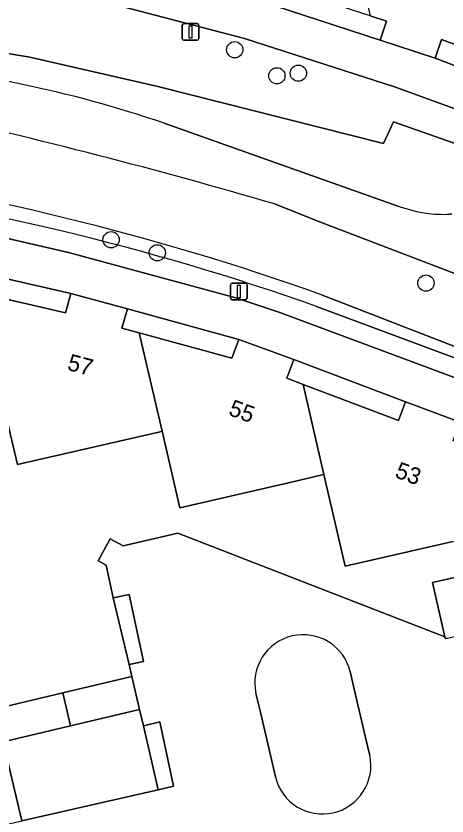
# Model space of a CAD drawing. Extents: x 156412 to 157779, y 382335 to 383768.
# Drawn here: x 156899.18 to 156925.07, y 383103.85 to 383151.94 of the extents above; entities that cross this region are included whole.
import ezdxf

# ---------------------------------------------------------------- set-up
doc = ezdxf.new("R2010")
doc.units = 0
for name, color, linetype in [('IMGEO_Boom', 7, 'Continuous'), ('IMGEO_Erf', 7, 'Continuous'), ('IMGEO_Groenvoorziening', 7, 'Continuous'), ('IMGEO_Lichtmast', 7, 'Continuous'), ('IMGEO_Oever', 7, 'Continuous'), ('IMGEO_Pand', 7, 'Continuous'), ('IMGEO_Pand_nummerreeks', 7, 'Continuous'), ('IMGEO_Voetpad_open', 7, 'Continuous'), ('IMGEO_Waterloop', 7, 'Continuous')]:
    doc.layers.add(name, color=color, linetype=linetype)

msp = doc.modelspace()

# ---------------------------------------------------------------- linework, layer by layer
at = {"layer": 'IMGEO_Boom'}
for centre in [(156912.324, 383149.91), (156916.143, 383148.503), (156914.85, 383148.345), (156904.898, 383138.491), (156907.667, 383137.706), (156923.807, 383135.884)]:
    msp.add_circle(centre, 0.489, dxfattribs=at)
at = {"layer": 'IMGEO_Erf'}
for points in [[(156927.208, 383195.206), (156923.279, 383212.251), (156922.049, 383211.967), (156923.372, 383206.233), (156924.664, 383200.629), (156925.932, 383195.134), (156927.226, 383189.522), (156928.494, 383184.026), (156929.789, 383178.413), (156931.057, 383172.914), (156932.548, 383166.448), (156933.239, 383163.452), (156934.582, 383157.63), (156935.294, 383154.546), (156937.294, 383145.874), (156930.317, 383148.439), (156924.732, 383150.537), (156924.354, 383149.398), (156939.055, 383143.808)], [(156921.052, 383150.493), (156921.43, 383151.632), (156920.448, 383151.951), (156914.985, 383153.726), (156914.671, 383152.568)], [(156896.098, 383136.724), (156895.786, 383135.565), (156896.87, 383135.315), (156902.167, 383134.092), (156902.479, 383135.251)], [(156905.872, 383134.338), (156905.55, 383133.184), (156906.576, 383132.903), (156912.156, 383131.373), (156912.571, 383132.499)], [(156915.868, 383131.284), (156915.442, 383130.163), (156916.425, 383129.792), (156922.156, 383127.629), (156922.575, 383128.754)], [(156905.026, 383116.964), (156905.981, 383112.959), (156906.841, 383113.143), (156905.981, 383117.168)], [(156906.834, 383109.282), (156906.605, 383110.252), (156902.467, 383109.275), (156898.418, 383108.319), (156899.525, 383103.56), (156907.714, 383105.431)], [(156906.834, 383109.282), (156907.714, 383105.431), (156908.641, 383105.643), (156907.814, 383109.514)]]:
    msp.add_lwpolyline(points, close=True, dxfattribs=at)
for points in [[(156925.35, 383120.341), (156918.959, 383118.878), (156917.68, 383124.383), (156917.485, 383124.338), (156915.806, 383123.95), (156909.031, 383122.383), (156907.959, 383126.979), (156907.763, 383126.934), (156906.441, 383126.631), (156899.273, 383124.99), (156898.321, 383129.046)], [(156897.957, 383110.305), (156902.006, 383111.262), (156906.147, 383112.24), (156905.981, 383112.959), (156905.026, 383116.964), (156904.607, 383118.926), (156904.122, 383119.186), (156904.841, 383120.522), (156905.629, 383120.098), (156908.904, 383120.851), (156924.939, 383114.615), (156924.191, 383117.887), (156927.649, 383118.678)]]:
    msp.add_lwpolyline(points, dxfattribs=at)
at = {"layer": 'IMGEO_Groenvoorziening'}
msp.add_lwpolyline([(156912.909, 383150.579), (156904.479, 383152.79), (156895.625, 383154.675), (156889.111, 383155.673), (156886.875, 383155.996), (156886.735, 383155.5), (156886.732, 383155.489), (156886.648, 383155.194), (156886.644, 383155.18), (156885.705, 383151.867), (156900.01, 383149.465), (156907.703, 383147.708), (156921.26, 383144.284), (156921.853, 383145.589), (156933.619, 383141.433), (156934.425, 383143.048), (156926.829, 383145.908), (156921.915, 383147.69)], close=True, dxfattribs=at)
for points in [[(156938.628, 383141.466), (156934.425, 383143.048), (156933.619, 383141.433), (156921.853, 383145.589), (156921.26, 383144.284), (156907.703, 383147.708), (156900.01, 383149.465), (156885.705, 383151.867)], [(156908.084, 383145.489), (156922.185, 383140.499)], [(156879.834, 383141.612), (156893.033, 383139.874), (156902.339, 383137.726), (156912.382, 383135.01), (156915.031, 383134.124), (156940.56, 383124.609)], [(156925.069, 383140.016), (156925.367, 383140.057)], [(156940.403, 383126.297), (156917.541, 383135.187)], [(156917.241, 383134.479), (156940.599, 383125.791)], [(156940.599, 383125.791), (156917.241, 383134.479)]]:
    msp.add_lwpolyline(points, dxfattribs=at)
for centre, radius, start, end in [((156885.622, 383080.396), 68.86, 70.962, 85.80543), ((156864.374, 382985.514), 158.836, 70.44386, 82.04462), ((156867.607, 382994.919), 148.124, 70.42221, 82.80492), ((156867.607, 382994.919), 148.124, 70.42221, 82.80492), ((156924.96, 383148.218), 8.203, 250.2251, 270.76)]:
    msp.add_arc(centre, radius, start, end, dxfattribs=at)
at = {"layer": 'IMGEO_Lichtmast'}
for p, q in [((156909.168, 383150.583), (156909.168, 383151.383)), ((156909.168, 383151.383), (156909.168, 383150.583)), ((156909.268, 383151.483), (156910.058, 383151.483)), ((156910.058, 383151.483), (156909.268, 383151.483)), ((156910.158, 383151.383), (156910.158, 383150.583)), ((156910.158, 383150.583), (156910.158, 383151.383)), ((156910.058, 383150.483), (156909.268, 383150.483)), ((156909.268, 383150.483), (156910.058, 383150.483)), ((156912.068, 383134.983), (156912.068, 383135.783)), ((156912.068, 383135.783), (156912.068, 383134.983)), ((156912.168, 383135.883), (156912.958, 383135.883)), ((156912.958, 383135.883), (156912.168, 383135.883)), ((156913.058, 383135.783), (156913.058, 383134.983)), ((156913.058, 383134.983), (156913.058, 383135.783)), ((156912.958, 383134.883), (156912.168, 383134.883)), ((156912.168, 383134.883), (156912.958, 383134.883))]:
    msp.add_line(p, q, dxfattribs=at)
for points in [[(156909.588, 383151.358), (156909.738, 383151.358), (156909.738, 383150.608), (156909.588, 383150.608), (156909.588, 383151.358)], [(156912.488, 383135.758), (156912.638, 383135.758), (156912.638, 383135.008), (156912.488, 383135.008), (156912.488, 383135.758)]]:
    msp.add_lwpolyline(points, dxfattribs=at)
for centre, start, end in [((156909.268, 383151.383), 90, 180), ((156909.268, 383151.383), 90, 180), ((156910.058, 383151.383), 0, 90), ((156910.058, 383151.383), 360, 90), ((156909.268, 383150.583), 180, 270), ((156909.268, 383150.583), 180, 270), ((156910.058, 383150.583), 270, 0), ((156910.058, 383150.583), 270, 0), ((156912.168, 383135.783), 90, 180), ((156912.168, 383135.783), 90, 180), ((156912.958, 383135.783), 0, 90), ((156912.958, 383135.783), 360, 90), ((156912.168, 383134.983), 180, 270), ((156912.168, 383134.983), 180, 270), ((156912.958, 383134.983), 270, 0), ((156912.958, 383134.983), 270, 0)]:
    msp.add_arc(centre, 0.1, start, end, dxfattribs=at)
at = {"layer": 'IMGEO_Oever'}
for points in [[(156936.082, 383133.599), (156935.946, 383133.657), (156935.141, 383133.952), (156934.078, 383133.823), (156932.644, 383134.07), (156929.571, 383135.173), (156925.998, 383136.278), (156917.466, 383139.541), (156914.716, 383140.648)], [(156917.541, 383135.187), (156940.403, 383126.297)]]:
    msp.add_lwpolyline(points, dxfattribs=at)
for centre, radius, start, end in [((156819.978, 382816.985), 337.243, 73.68499, 77.42082), ((156864.374, 382985.514), 158.836, 70.44386, 82.04462)]:
    msp.add_arc(centre, radius, start, end, dxfattribs=at)
at = {"layer": 'IMGEO_Pand'}
for points in [[(156928.522, 383156.234), (156927.819, 383159.287), (156919.202, 383157.313), (156920.448, 383151.951), (156921.43, 383151.632), (156921.052, 383150.493), (156924.354, 383149.398), (156924.732, 383150.537), (156930.317, 383148.439)], [(156906.576, 383132.903), (156905.55, 383133.184), (156905.872, 383134.338), (156902.479, 383135.251), (156902.167, 383134.092), (156896.87, 383135.315), (156898.321, 383129.046), (156899.273, 383124.99), (156906.441, 383126.631), (156907.763, 383126.934), (156907.959, 383126.979)], [(156916.425, 383129.792), (156915.442, 383130.163), (156915.868, 383131.284), (156912.571, 383132.499), (156912.156, 383131.373), (156906.576, 383132.903), (156907.959, 383126.979), (156909.031, 383122.383), (156915.806, 383123.95), (156917.485, 383124.338), (156917.68, 383124.383)], [(156926.408, 383126.051), (156925.433, 383126.42), (156925.862, 383127.53), (156922.575, 383128.754), (156922.156, 383127.629), (156916.425, 383129.792), (156917.68, 383124.383), (156918.959, 383118.878), (156925.35, 383120.341), (156927.433, 383120.818), (156927.628, 383120.863)], [(156924.191, 383117.887), (156924.939, 383114.615), (156924.962, 383114.515), (156925.109, 383114.549), (156928.42, 383115.306), (156927.649, 383118.678)], [(156902.006, 383111.262), (156902.467, 383109.275), (156906.605, 383110.252), (156906.147, 383112.24)], [(156889.242, 383101.302), (156889.701, 383101.315), (156889.863, 383101.352), (156899.525, 383103.56), (156898.418, 383108.319), (156902.467, 383109.275), (156902.006, 383111.262), (156897.957, 383110.305), (156898.188, 383109.312), (156887.947, 383106.897)]]:
    msp.add_lwpolyline(points, close=True, dxfattribs=at)
for points in [[(156920.431, 383107.498), (156920.178, 383108.566), (156919.496, 383111.483), (156919.256, 383112.538)], [(156913.593, 383111.224), (156913.843, 383110.175), (156914.525, 383107.251), (156914.76, 383106.205)]]:
    msp.add_lwpolyline(points, dxfattribs=at)
for centre, radius, start, end in [((156916.433, 383111.845), 2.907, 13.7874, 192.3393), ((156917.588, 383106.883), 2.908, 193.4735, 12.2145)]:
    msp.add_arc(centre, radius, start, end, dxfattribs=at)
at = {"layer": 'IMGEO_Voetpad_open'}
for points in [[(156877.119, 383157.276), (156885.937, 383156.131), (156886.875, 383155.996), (156889.111, 383155.673), (156895.625, 383154.675), (156904.479, 383152.79), (156912.909, 383150.579), (156921.915, 383147.69), (156926.829, 383145.908), (156934.425, 383143.048), (156938.628, 383141.466)], [(156939.868, 383140.195), (156939.055, 383143.808), (156924.354, 383149.398), (156921.052, 383150.493), (156914.671, 383152.568), (156911.305, 383153.483), (156905.13, 383155.133), (156901.694, 383155.856)], [(156878.262, 383143.208), (156879.13, 383139.346), (156890.98, 383137.786), (156892.698, 383137.522), (156896.098, 383136.724), (156902.479, 383135.251), (156905.872, 383134.338), (156912.571, 383132.499), (156915.868, 383131.284), (156922.575, 383128.754), (156925.862, 383127.53), (156932.593, 383124.995), (156935.868, 383123.785), (156944.482, 383120.619), (156943.025, 383126.762)], [(156940.56, 383124.609), (156915.031, 383134.124), (156912.382, 383135.01), (156902.339, 383137.726), (156893.033, 383139.874)], [(156925.109, 383114.549), (156924.962, 383114.515), (156924.939, 383114.615), (156908.904, 383120.851), (156905.629, 383120.098), (156904.841, 383120.522), (156904.122, 383119.186), (156904.607, 383118.926), (156905.026, 383116.964), (156905.981, 383117.168), (156906.841, 383113.143), (156905.981, 383112.959), (156906.147, 383112.24), (156906.605, 383110.252), (156906.834, 383109.282), (156907.814, 383109.514), (156908.641, 383105.643), (156907.714, 383105.431), (156899.525, 383103.56)], [(156919.256, 383112.538), (156919.496, 383111.483), (156920.178, 383108.566), (156920.431, 383107.498)], [(156914.76, 383106.205), (156914.525, 383107.251), (156913.843, 383110.175), (156913.593, 383111.224)]]:
    msp.add_lwpolyline(points, dxfattribs=at)
for centre, radius, start, end in [((156916.433, 383111.845), 2.907, 13.7874, 192.3393), ((156917.588, 383106.883), 2.908, 193.4735, 12.2145)]:
    msp.add_arc(centre, radius, start, end, dxfattribs=at)
at = {"layer": 'IMGEO_Waterloop'}
for points in [[(156922.185, 383140.499), (156908.084, 383145.489)], [(156914.716, 383140.648), (156917.466, 383139.541), (156925.998, 383136.278), (156929.571, 383135.173), (156932.644, 383134.07), (156934.078, 383133.823), (156935.141, 383133.952), (156935.375, 383133.98), (156936.302, 383134.406), (156934.081, 383135.575), (156934.124, 383135.686), (156936.404, 383134.526), (156936.869, 383135.408), (156934.631, 383136.617), (156934.676, 383136.731), (156933.633, 383137.488), (156933.675, 383137.599), (156935.962, 383136.453), (156936.421, 383137.338), (156934.177, 383138.533), (156934.22, 383138.647)], [(156925.367, 383140.057), (156925.069, 383140.016)]]:
    msp.add_lwpolyline(points, dxfattribs=at)
for centre, radius, start, end in [((156885.622, 383080.396), 68.86, 70.962, 85.80543), ((156819.978, 382816.985), 337.243, 73.68499, 77.42082), ((156924.96, 383148.218), 8.203, 250.2251, 270.76)]:
    msp.add_arc(centre, radius, start, end, dxfattribs=at)

# ---------------------------------------------------------------- texts
at = {"layer": 'IMGEO_Pand_nummerreeks'}
for s, rotation, p in [('57', 344.977, (156902.211, 383130.684)), ('55', 339.786, (156911.89, 383127.976)), ('53', 339.7517, (156921.884, 383124.233))]:
    msp.add_text(s, height=1, rotation=rotation, dxfattribs=at).set_placement(p)

doc.saveas('drawing.dxf')
